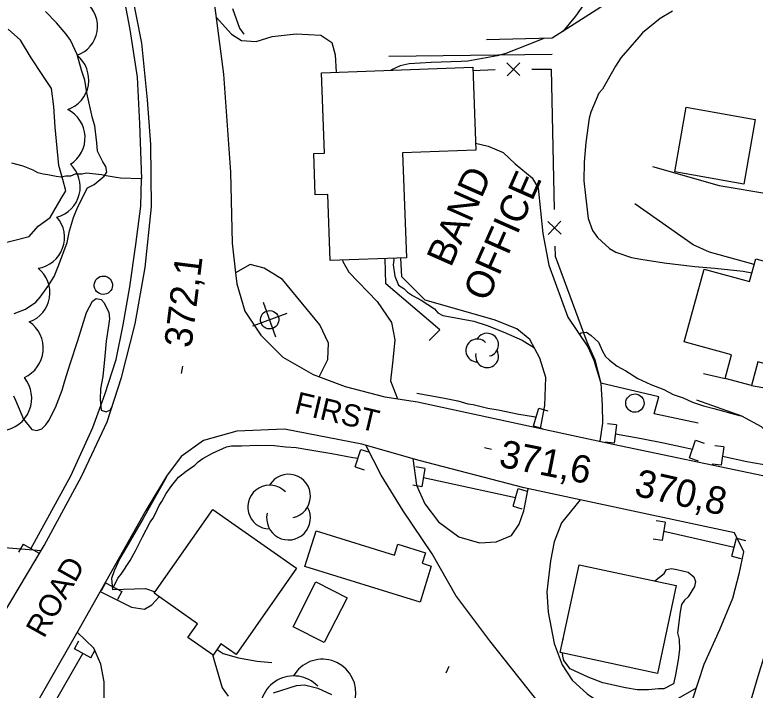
# Model space of a CAD drawing. Extents: x 287698 to 290158, y 5234163 to 5237182.
# Drawn here: x 289037.2 to 289117.9, y 5235139.6 to 5235213.3 of the extents above; entities that cross this region are included whole.
import ezdxf

# ---------------------------------------------------------------- set-up
doc = ezdxf.new("R2010")
doc.units = 0
for name, color, linetype in [('Niveau 1', 7, 'Continuous'), ('Niveau 19', 7, 'Continuous'), ('Niveau 2', 7, 'Continuous'), ('Niveau 21', 7, 'Continuous'), ('Niveau 26', 7, 'Continuous'), ('Niveau 3', 7, 'Continuous'), ('Niveau 31', 7, 'Continuous'), ('Niveau 36', 7, 'Continuous'), ('Niveau 37', 7, 'Continuous'), ('Niveau 4', 7, 'Continuous'), ('Niveau 44', 7, 'Continuous'), ('Niveau 52', 7, 'Continuous')]:
    doc.layers.add(name, color=color, linetype=linetype)

msp = doc.modelspace()

# ---------------------------------------------------------------- linework, layer by layer
at = {"layer": 'Niveau 1'}
for points in [[(289099.96, 5235215.53), (289098.32, 5235213.13), (289096.93, 5235211.47)], [(289037.08, 5235180.71), (289038.34, 5235181.18), (289039.45, 5235181.92), (289039.93, 5235182.46), (289040.77, 5235183.65), (289041.47, 5235184.75), (289041.97, 5235186), (289042.87, 5235188.44), (289043.11, 5235189.7), (289043.56, 5235191.18), (289044.05, 5235192.34), (289045.1, 5235194.42), (289045.83, 5235194.76), (289046.91, 5235195.67), (289047.19, 5235196.13), (289047.1, 5235196.75), (289046.76, 5235197.26), (289046.19, 5235198.42), (289046.11, 5235199.3), (289045.87, 5235201.17), (289045.65, 5235202.01), (289045, 5235204.78), (289044.78, 5235206.16), (289044.44, 5235207.25), (289043.97, 5235208.96), (289043.25, 5235210.53), (289042.76, 5235211.17), (289041.7, 5235212.41), (289040.49, 5235213.66)], [(289094.85, 5235210.7), (289093.29, 5235210.09), (289090.72, 5235209.07), (289089.78, 5235208.81), (289086.56, 5235208.24), (289085.85, 5235208.21), (289082.58, 5235208.1), (289080.18, 5235207.92), (289079.2, 5235207.72), (289078.16, 5235207.25)], [(289078.46, 5235186.73), (289078.48, 5235186.53), (289078.41, 5235185.99), (289078.6, 5235184.76), (289079.02, 5235183.79), (289079.58, 5235183.41), (289079.99, 5235183.01), (289080.52, 5235182.65), (289081.47, 5235182.16), (289082.92, 5235181.2), (289083.3, 5235180.78), (289083.85, 5235180.46), (289084.46, 5235180.36), (289087.21, 5235179.85), (289088.67, 5235179.37), (289090.42, 5235178.68), (289092.48, 5235177.8), (289093.83, 5235176.94)], [(289098.77, 5235178.36), (289098.94, 5235178.6), (289099.49, 5235178.66), (289100.02, 5235178.3), (289100.81, 5235177.58), (289101.26, 5235176.6), (289101.58, 5235176), (289102, 5235175.62), (289102.86, 5235174.96), (289103.81, 5235174.43), (289105.1, 5235173.61), (289106.53, 5235172.95), (289107.92, 5235172.42), (289108.96, 5235171.87), (289110.03, 5235171.5), (289111.06, 5235171.01), (289112.25, 5235170.62), (289113.4, 5235170.34), (289116.05, 5235169.59), (289116.5, 5235169.48)]]:
    msp.add_lwpolyline(points, dxfattribs=at)
at = {"layer": 'Niveau 19'}
for points in [[(289059.11, 5235213.02), (289060.79, 5235211.16), (289061.87, 5235210.5), (289063.47, 5235210.36), (289065.21, 5235210.93), (289067.84, 5235211.2), (289070.54, 5235211.07), (289071.72, 5235210.27), (289072.11, 5235208.92), (289072.19, 5235207.03)], [(289087.41, 5235199.27), (289088.79, 5235198.97), (289090.4, 5235198.26), (289091.74, 5235197.01), (289093.58, 5235195.49), (289094.22, 5235194.38), (289094.75, 5235189.43), (289095.38, 5235185.97), (289097.48, 5235180.3), (289099.64, 5235177.06)], [(289106.71, 5235196.73), (289113.96, 5235194.66), (289119.61, 5235193.72)], [(289117.8, 5235186.04), (289112.9, 5235187.37), (289111.14, 5235188.19), (289104.76, 5235192.66)], [(289072.9, 5235186.52), (289072.93, 5235186.38), (289073.59, 5235185.2), (289076.68, 5235182), (289078.25, 5235179.73), (289078.59, 5235177.84), (289078.4, 5235175.6), (289078.12, 5235173.34), (289078.91, 5235171.38)], [(289094.5, 5235168.16), (289094.97, 5235170.67), (289095.06, 5235173.72), (289094.42, 5235175.84), (289093.32, 5235177.87), (289091.9, 5235179.01), (289089.45, 5235179.99), (289081.91, 5235182.15), (289079.37, 5235184.69), (289079.25, 5235186.76)], [(289070.34, 5235173.8), (289071.31, 5235175.69), (289071.36, 5235177.47), (289070.42, 5235179.45), (289066.34, 5235184.39), (289064.35, 5235185.65), (289062.82, 5235186.05), (289061.24, 5235185.15)], [(289117.48, 5235172.83), (289119.36, 5235172.5), (289120.7, 5235173.2), (289121.57, 5235174.57), (289122.52, 5235178.21)], [(289099.64, 5235177.06), (289100.3, 5235175.61), (289101.05, 5235173.11), (289101.2, 5235170.65), (289101.25, 5235168.73), (289100.94, 5235166.77)], [(289112.28, 5235174.14), (289114.62, 5235173.61)], [(289119.59, 5235162.82), (289120.13, 5235165.5), (289119.79, 5235167.11), (289118.58, 5235168.33), (289116.45, 5235169.5), (289111.54, 5235171.24)], [(289107.73, 5235114.9), (289103.97, 5235122.45), (289101.31, 5235127.75), (289098.24, 5235132.95), (289096.26, 5235135.83), (289093.69, 5235139.03), (289088.95, 5235144.98), (289085.24, 5235149.94), (289082.66, 5235154.46), (289079.51, 5235159.18), (289077.13, 5235163.07), (289075.43, 5235166.33)], [(289080.55, 5235164.86), (289080.98, 5235161.98), (289081.86, 5235159.92), (289083.36, 5235157.97), (289085.57, 5235156.32), (289087.85, 5235155.68), (289089.66, 5235155.78), (289091.31, 5235156.49), (289092.15, 5235157.72), (289092.67, 5235159.15), (289093.15, 5235161.57)], [(289098.8, 5235160.37), (289096.76, 5235157.84), (289095.96, 5235155.79), (289095.59, 5235153.7), (289095.18, 5235150.34), (289095.31, 5235148.11), (289095.99, 5235144.7), (289096.84, 5235142.35), (289097.95, 5235140.7), (289099.57, 5235139.21), (289101.17, 5235138.12), (289103.75, 5235137.54), (289106.1, 5235137.41), (289107.78, 5235137.99), (289109.52, 5235138.74), (289111.49, 5235139.86)], [(289046.47, 5235150.37), (289049.9, 5235148.66), (289051.32, 5235148.43), (289052.11, 5235148.9), (289052.9, 5235149.79)], [(289033.9, 5235128.27), (289036.72, 5235127.69), (289038.84, 5235128.47), (289041.36, 5235129.94), (289043.68, 5235132.29), (289045.59, 5235134.49), (289046.58, 5235136.53), (289046.89, 5235138.39), (289046.91, 5235140.49), (289046.53, 5235142.45), (289045.76, 5235144.17), (289043.96, 5235145.92)], [(289059.21, 5235144.04), (289059.87, 5235143.61), (289061.55, 5235143.11), (289063.58, 5235142.75), (289065.2, 5235142.63)]]:
    msp.add_lwpolyline(points, dxfattribs=at)
at = {"layer": 'Niveau 2'}
for points in [[(289108.9, 5235213.7), (289107.55, 5235212.87), (289105.62, 5235211.33), (289105.2, 5235210.83), (289103.23, 5235208.58), (289102.67, 5235207.67), (289101.24, 5235205.16), (289100.86, 5235204.73), (289099.96, 5235202.68), (289099.8, 5235202.02), (289099.43, 5235199.37), (289099.25, 5235197.21), (289099.21, 5235195.18), (289099.4, 5235193.57), (289099.69, 5235191.06), (289100.15, 5235189.77), (289100.71, 5235189), (289102.01, 5235187.77), (289102.7, 5235187.37)], [(289034.85, 5235188.12), (289038.71, 5235189.08), (289039.71, 5235190.23), (289041.03, 5235191.18), (289042.22, 5235193.25), (289042.72, 5235194.09), (289042.39, 5235195.31), (289041.95, 5235196.84), (289041.69, 5235199.5), (289041.56, 5235201.04), (289041.42, 5235203.3), (289041.17, 5235205.23), (289040.22, 5235206.66), (289038.94, 5235208.58), (289037.78, 5235210.51), (289036.42, 5235211.71)], [(289102.7, 5235187.37), (289104.4, 5235186.79), (289105.42, 5235186.64), (289107.98, 5235186.22), (289111.3, 5235185.83), (289113.51, 5235185.65), (289116.6, 5235185.32), (289117.55, 5235185.14)], [(289037.01, 5235171.72), (289037.23, 5235171.23), (289038.1, 5235169.17), (289039.02, 5235168.03), (289039.55, 5235167.94), (289040.11, 5235168.12), (289040.55, 5235168.53), (289040.88, 5235169.02), (289041.59, 5235170.44), (289042.31, 5235172.32), (289042.6, 5235173.35), (289043.21, 5235175.21), (289044.02, 5235177.75), (289044.98, 5235180.79), (289045.63, 5235182.04), (289046.05, 5235182.35), (289046.58, 5235182.23), (289046.92, 5235181.85), (289047.42, 5235180.81), (289047.47, 5235180.13), (289047.39, 5235179.35), (289047.12, 5235177.69), (289046.99, 5235176.03), (289046.76, 5235173.83), (289046.52, 5235172.47), (289046.48, 5235171.3), (289046.58, 5235170.15), (289047.11, 5235169.95), (289047.58, 5235170.18), (289047.8, 5235170.64)], [(289053.82, 5235163.1), (289053.47, 5235162.46), (289051.15, 5235158.34)], [(289051.15, 5235158.34), (289050.4, 5235157.01), (289049.35, 5235155.21), (289048.6, 5235153.95), (289048.01, 5235152.63), (289047.69, 5235151.77), (289047.8, 5235150.58), (289051.4, 5235150.68), (289052.47, 5235150.33)], [(289106.95, 5235151.51), (289107.96, 5235152.34), (289108.24, 5235152.76), (289108.76, 5235152.87), (289109.35, 5235152.77), (289110.6, 5235152.46), (289111.22, 5235151.95), (289111.4, 5235151.45), (289111.28, 5235150.92), (289110.6, 5235149.78), (289110.2, 5235149.41), (289109.86, 5235148.96), (289109.72, 5235148.15), (289109.41, 5235145.85), (289109.61, 5235145.12), (289109.64, 5235144.02), (289109.49, 5235142.91), (289109.2, 5235141.28), (289109, 5235140.28)], [(289096.95, 5235145.08), (289096.96, 5235145.14), (289097.01, 5235145.37)], [(289058.72, 5235143.48), (289058.96, 5235142.59), (289059.78, 5235139.85), (289060.44, 5235138.93)], [(289109, 5235140.28), (289107.93, 5235139.73), (289107.34, 5235139.76), (289106.27, 5235139.62), (289105.03, 5235139.64), (289103.77, 5235139.86), (289101.28, 5235140.38), (289099.67, 5235141.01), (289097.73, 5235141.92), (289097.02, 5235142.82), (289096.91, 5235143.32), (289096.89, 5235143.64)], [(289065.36, 5235139.32), (289067.89, 5235140.1), (289068.75, 5235140.18), (289070.21, 5235139.81), (289071.69, 5235139.13)]]:
    msp.add_lwpolyline(points, dxfattribs=at)
at = {"layer": 'Niveau 21'}
for points in [[(288981.43, 5235048.03), (288986.14, 5235057.09), (288991.49, 5235066.95), (288998.93, 5235079.89), (289005.12, 5235091.51), (289011.53, 5235103.77), (289018.31, 5235116.18), (289026.06, 5235130.08), (289033.98, 5235144.69), (289040.35, 5235155.39), (289044.42, 5235162.91), (289047.24, 5235168.89), (289048.78, 5235173.7), (289050.28, 5235179.57), (289051.37, 5235185.73), (289052.07, 5235192.35), (289051.99, 5235199.15), (289051.63, 5235204.01), (289051.01, 5235210.21), (289049.81, 5235216.29)], [(289058.72, 5235216.05), (289059.91, 5235206.82), (289060.69, 5235196.13), (289060.86, 5235188.36), (289061.24, 5235185.15), (289061.38, 5235183.92), (289062.23, 5235180.95), (289063.99, 5235178.34), (289066.39, 5235175.93), (289069.71, 5235174.04), (289073.19, 5235172.72), (289077.52, 5235171.59), (289081.06, 5235171.05), (289102.43, 5235166.45), (289118.72, 5235163.03)], [(289115.65, 5235156.77), (289098.8, 5235160.37), (289092.69, 5235161.67), (289081.25, 5235164.66), (289075.01, 5235166.45), (289066.57, 5235168.08), (289061.37, 5235167.86), (289057.73, 5235166.83), (289055.3, 5235165.11), (289053.7, 5235162.94), (289051.44, 5235159.21), (289044.18, 5235146.3), (289036.84, 5235133.44), (289027.77, 5235117.51), (289019.96, 5235103.59), (289013.78, 5235092.52), (289005.44, 5235077.23), (288996.82, 5235061.84), (288991.37, 5235051.45)], [(289108.88, 5235127.74), (289110.2, 5235134.65), (289111.09, 5235138.66), (289112.35, 5235142.44), (289114.03, 5235146.2), (289115.45, 5235149.65), (289116.2, 5235152.42), (289116.66, 5235154.68), (289115.65, 5235156.77)], [(289122.63, 5235155.26), (289121.45, 5235152.61), (289120.38, 5235148.13), (289118.2, 5235141.08), (289116.59, 5235135.66), (289115.59, 5235131.22), (289114.73, 5235125.87), (289114.16, 5235122.86), (289113.85, 5235121.25), (289112.75, 5235116.05), (289111.81, 5235111.89), (289110.02, 5235107.04), (289108.38, 5235103.23), (289105.92, 5235098.14), (289103.27, 5235092.82), (289101.3, 5235088.8), (289100.17, 5235085.61), (289099.2, 5235082.75), (289097.5, 5235076.76), (289095.66, 5235069.33), (289094.48, 5235063.34), (289094.41, 5235061.32), (289094.95, 5235059.66), (289095.73, 5235058.12)]]:
    msp.add_lwpolyline(points, dxfattribs=at)
at = {"layer": 'Niveau 26'}
for p, q in [((289093.71, 5235168.45), (289094.32, 5235170.37)), ((289094.32, 5235170.37), (289095.27, 5235170.07)), ((289093.71, 5235168.45), (289094.66, 5235168.14)), ((289102.78, 5235168.54), (289101.79, 5235168.67)), ((289102.78, 5235168.54), (289102.53, 5235166.54)), ((289102.53, 5235166.54), (289101.54, 5235166.66)), ((289110.75, 5235164.95), (289111.4, 5235166.87)), ((289111.4, 5235166.87), (289112.35, 5235166.54)), ((289114.48, 5235166.13), (289113.49, 5235166.27)), ((289074.29, 5235163.95), (289074.9, 5235165.87)), ((289074.9, 5235165.87), (289075.85, 5235165.57)), ((289114.48, 5235166.13), (289114.2, 5235164.13)), ((289110.75, 5235164.95), (289111.69, 5235164.63)), ((289074.29, 5235163.95), (289075.24, 5235163.64)), ((289081.88, 5235163.8), (289080.89, 5235163.96)), ((289114.2, 5235164.13), (289113.21, 5235164.27)), ((289081.88, 5235163.8), (289081.56, 5235161.8)), ((289081.56, 5235161.8), (289080.57, 5235161.96)), ((289091.49, 5235159.66), (289092.05, 5235161.6)), ((289092.05, 5235161.6), (289093.01, 5235161.32)), ((289091.49, 5235159.66), (289092.45, 5235159.38)), ((289108.09, 5235157.92), (289107.1, 5235158.07)), ((289108.09, 5235157.92), (289107.77, 5235155.92)), ((289107.77, 5235155.92), (289106.78, 5235156.08)), ((289115.36, 5235154.22), (289115.87, 5235156.18)), ((289115.87, 5235156.18), (289116.84, 5235155.92)), ((289038.06, 5235155.54), (289037.57, 5235154.67)), ((289038.06, 5235155.54), (289039.82, 5235154.55)), ((289039.82, 5235154.55), (289039.33, 5235153.68)), ((289115.36, 5235154.22), (289116.32, 5235153.97)), ((289047.06, 5235151.32), (289046.58, 5235150.44)), ((289047.06, 5235151.32), (289048.84, 5235150.35)), ((289048.84, 5235150.35), (289048.36, 5235149.48)), ((289043.68, 5235144.1), (289044.16, 5235144.98)), ((289045.46, 5235143.13), (289043.68, 5235144.1)), ((289045.46, 5235143.13), (289045.94, 5235144.01))]:
    msp.add_line(p, q, dxfattribs=at)
at = {"layer": 'Niveau 3'}
for p, q in [((289055.35, 5235174.16), (289055.47, 5235174.95)), ((289088.38, 5235166.08), (289089.16, 5235165.9)), ((289084.19, 5235141.48), (289084.51, 5235142.21))]:
    msp.add_line(p, q, dxfattribs=at)
at = {"layer": 'Niveau 31'}
for points in [[(289079.45, 5235198.23), (289079.87, 5235186.78), (289071.55, 5235186.47), (289071.28, 5235193.67), (289069.93, 5235193.63), (289069.76, 5235198.14), (289070.94, 5235198.19), (289070.62, 5235206.97), (289087.1, 5235207.58), (289087.44, 5235198.52)], [(289116.65, 5235194.82), (289109.14, 5235196.14), (289110.38, 5235203.2), (289117.89, 5235201.88)], [(289117.97, 5235186.66), (289125.7, 5235184.55), (289123.87, 5235177.85), (289121.73, 5235178.43), (289120.72, 5235174.74), (289118.18, 5235175.43), (289117.48, 5235172.83), (289114.62, 5235173.61), (289115.32, 5235176.19), (289110.17, 5235177.6), (289112.33, 5235185.53), (289117.29, 5235184.18)], [(289067.89, 5235152.91), (289061.29, 5235143.5), (289059.64, 5235144.66), (289058.78, 5235143.43), (289056.04, 5235145.35), (289057.1, 5235146.85), (289052.36, 5235150.17), (289058.77, 5235159.31)], [(289081.36, 5235149.19), (289068.8, 5235153.09), (289070.01, 5235156.98), (289078.55, 5235154.33), (289078.92, 5235155.53), (289081.95, 5235154.59), (289081.6, 5235153.44), (289082.58, 5235153.13)], [(289107.23, 5235141.42), (289096.65, 5235143.69), (289098.72, 5235153.28), (289109.29, 5235151.01)], [(289067.51, 5235146.5), (289069.99, 5235151.4), (289073.39, 5235149.68), (289070.91, 5235144.78)]]:
    msp.add_lwpolyline(points, close=True, dxfattribs=at)
at = {"layer": 'Niveau 36'}
for p, q in [((289065.64, 5235178.13), (289064.27, 5235181.88)), ((289066.83, 5235180.69), (289063.08, 5235179.32))]:
    msp.add_line(p, q, dxfattribs=at)
for centre, major_axis in [((289046.817, 5235183.784), (0.908, -0.42)), ((289064.952, 5235180.013), (-0.907, 0.42)), ((289104.777, 5235170.914), (0.908, -0.42))]:
    msp.add_ellipse(centre, major_axis=major_axis, ratio=0.999982, dxfattribs=at)
at = {"layer": 'Niveau 37'}
for p, q in [((289092.25, 5235206.65), (289090.82, 5235208.05)), ((289090.84, 5235206.63), (289092.24, 5235208.06)), ((289087.11, 5235207.21), (289089.54, 5235207.32)), ((289093.54, 5235207.37), (289095.64, 5235207.37)), ((289095.64, 5235207.37), (289095.96, 5235192.04)), ((289095.29, 5235190.72), (289096.74, 5235189.34)), ((289095.32, 5235189.31), (289096.71, 5235190.76))]:
    msp.add_line(p, q, dxfattribs=at)
for points in [[(289105.88, 5235217.22), (289095.76, 5235210.72), (289088.6, 5235210.56)], [(289095.75, 5235208.95), (289077.95, 5235208.74)], [(289096.06, 5235188.03), (289096.1, 5235186.96), (289099.53, 5235177.61), (289100.43, 5235175.64), (289101.05, 5235173.11)], [(289082.33, 5235177.75), (289083.51, 5235178.92), (289077.61, 5235183.93), (289077.53, 5235186.69)], [(289111.67, 5235168.72), (289106.89, 5235169.74), (289107.38, 5235171.59), (289101.05, 5235173.11)]]:
    msp.add_lwpolyline(points, dxfattribs=at)
at = {"layer": 'Niveau 4'}
for points in [[(289046.99, 5235223.59), (289048.69, 5235217.08), (289049.7, 5235211.68), (289050.5, 5235206.5), (289050.75, 5235201.38), (289050.97, 5235195.39)], [(289060.91, 5235213.96), (289061.65, 5235211.82), (289062.12, 5235211.17)], [(289050.97, 5235195.39), (289048.69, 5235195.46), (289048.2, 5235195.54), (289047.35, 5235195.69), (289047.12, 5235195.73), (289046.6, 5235195.83), (289044.97, 5235195.99), (289044.49, 5235195.91), (289043.73, 5235195.9), (289043.25, 5235195.67), (289042.72, 5235195.68), (289042.21, 5235195.56), (289041.68, 5235195.66), (289040.75, 5235195.82), (289040.26, 5235195.91), (289039.66, 5235196.03), (289039.16, 5235196.35), (289038.06, 5235196.76), (289036.82, 5235197.1)], [(289038.92, 5235155.03), (289043.28, 5235162.97), (289045.66, 5235168.24), (289046.98, 5235171.84), (289048.21, 5235175.69), (289048.98, 5235179.47), (289049.71, 5235183.61), (289050.35, 5235188.21), (289050.89, 5235192.4), (289050.97, 5235195.39)], [(289081.01, 5235171.99), (289083.82, 5235171.5), (289085.49, 5235171.16), (289086.57, 5235170.85), (289087.15, 5235170.75), (289088.74, 5235170.37), (289089.87, 5235170.17), (289092.14, 5235169.73), (289093.74, 5235169.44), (289094.01, 5235169.4)], [(289102.66, 5235167.55), (289105.5, 5235167.05), (289107.9, 5235166.58), (289110.09, 5235166.11), (289111.07, 5235165.9)], [(289047.94, 5235150.84), (289048.4, 5235151.83), (289048.76, 5235152.26), (289049.73, 5235153.73), (289050.31, 5235154.81), (289051.07, 5235156.34), (289051.91, 5235157.92), (289052.23, 5235158.33), (289052.48, 5235158.81), (289052.9, 5235159.73), (289053.2, 5235160.17), (289053.67, 5235161.06), (289054.27, 5235161.93), (289055.01, 5235162.83), (289055.84, 5235163.5), (289056.79, 5235164.14), (289057.16, 5235164.52), (289057.67, 5235164.88), (289058.73, 5235165.47), (289060.23, 5235166.16), (289060.79, 5235166.24), (289061.87, 5235166.25), (289063.68, 5235166.34), (289065.43, 5235166.28), (289066.71, 5235166.15), (289067.85, 5235166.07), (289069.12, 5235165.87), (289071.72, 5235165.41), (289074.04, 5235165), (289074.59, 5235164.9)], [(289114.34, 5235165.14), (289116.98, 5235164.55), (289118.67, 5235164.24), (289119.07, 5235164.17)], [(289081.72, 5235162.81), (289091.77, 5235160.62)], [(289107.93, 5235156.93), (289115.61, 5235155.19)], [(289035.86, 5235128.39), (289044.58, 5235143.61)]]:
    msp.add_lwpolyline(points, dxfattribs=at)
at = {"layer": 'Niveau 44'}
for centre, radius, start, end in [((289088.662, 5235177.287), 1.248, 282.26917, 149.72626), ((289087.589, 5235176.663), 1.248, 44.11537, 269.80396), ((289088.662, 5235176.039), 1.248, 166.93686, 29.62123), ((289067.009, 5235160.768), 2.388, 282.26917, 149.72626), ((289064.955, 5235159.573), 2.388, 44.11537, 269.80396), ((289067.009, 5235158.379), 2.388, 166.93686, 29.62123), ((289070.706, 5235139.321), 3.649, 282.26917, 149.72626), ((289067.568, 5235137.497), 3.649, 44.11537, 269.80396)]:
    msp.add_arc(centre, radius, start, end, dxfattribs=at)
for centre, major_axis, ratio, start_param, end_param in [((289042.832, 5235212.024), (3.298, -0.566), 0.999994, 5.223074, 7.346131), ((289041.782, 5235206.19), (3.03, -1.643), 0.999962, 5.548612, 7.670609), ((289041.411, 5235199.884), (3.395, -0.358), 0.999825, 5.376149, 7.497755), ((289040.882, 5235194.506), (3.308, -0.837), 0.99964, 5.220305, 7.346716), ((289039.163, 5235188.997), (3.221, -1.155), 0.995899, 5.216074, 7.334949), ((289037.538, 5235182.985), (3.395, -0.631), 0.988173, 5.249507, 7.355227), ((289036.764, 5235176.902), (3.487, -0.294), 0.996902, 5.219179, 7.337615), ((289035.409, 5235171.463), (3.332, -1.341), 0.999386, 5.217818, 7.346064)]:
    msp.add_ellipse(centre, major_axis=major_axis, ratio=ratio, start_param=start_param, end_param=end_param, dxfattribs=at)
at = {"layer": 'Niveau 52'}
msp.add_lwpolyline([(289035.16, 5235155.25), (289040.03, 5235154.85)], dxfattribs=at)

# ---------------------------------------------------------------- texts
at = {"layer": 'Niveau 21'}
for s, rotation, p in [('FIRST', 346.70303, (289067.53, 5235169.85)), ('ROAD', 60.64857, (289040.34, 5235145.17))]:
    msp.add_text(s, height=2.4, rotation=rotation, dxfattribs=at).set_placement(p)
at = {"layer": 'Niveau 3'}
for s, rotation, p in [('372,1', 82.90534, (289056.41, 5235176.86)), ('371,6', 348.85585, (289089.84, 5235164.01)), ('370,8', 347.26301, (289104.6, 5235160.85))]:
    msp.add_text(s, height=3, rotation=rotation, dxfattribs=at).set_placement(p)
at = {"layer": 'Niveau 31'}
for s, p in [('BAND', (289084.71, 5235185.64)), ('OFFICE', (289088.7, 5235181.87))]:
    msp.add_text(s, height=3, rotation=66.12117, dxfattribs=at).set_placement(p)

doc.saveas('drawing.dxf')
